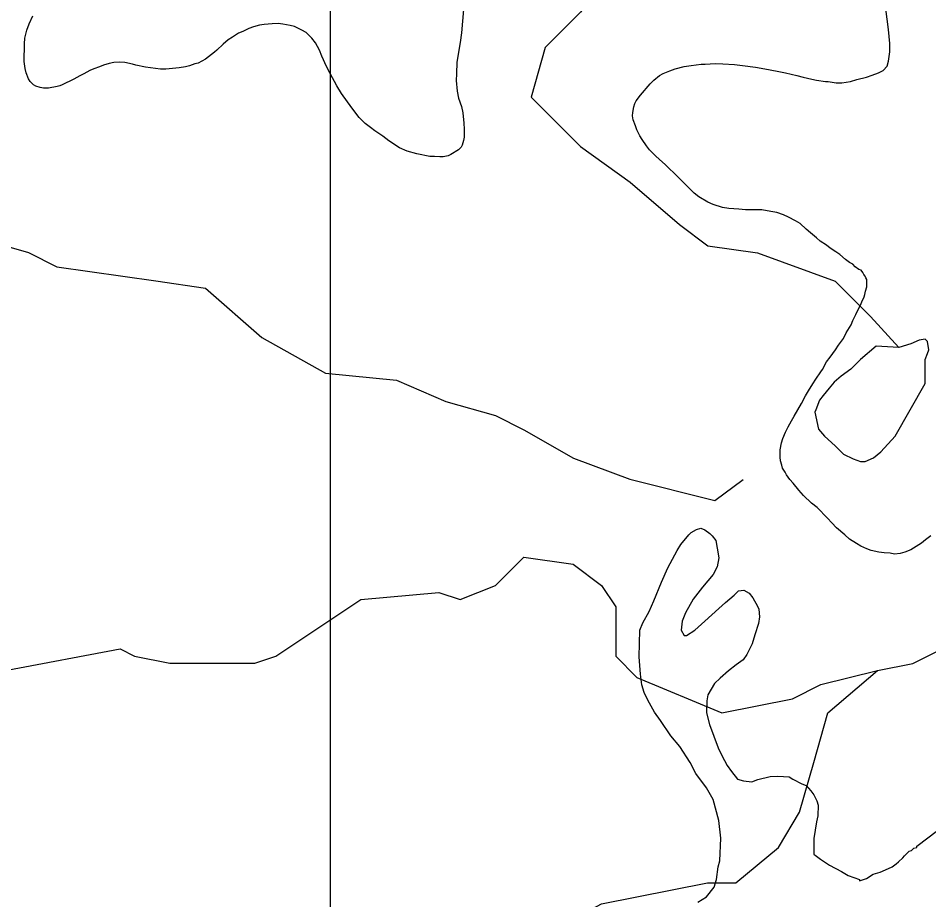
# Model space of a CAD drawing. Extents: x 3245246 to 3283090, y 806824 to 832173.
# Drawn here: x 3275107 to 3276540, y 826033 to 827420 of the extents above; entities that cross this region are included whole.
import ezdxf

# ---------------------------------------------------------------- set-up
doc = ezdxf.new("R2010")
doc.units = 0
for name, color, linetype in [('V-GRID-MAJR', 7, 'Continuous'), ('V-SITE-VEGE', 7, 'Continuous'), ('V-TOPO-SHOR', 7, 'Continuous')]:
    doc.layers.add(name, color=color, linetype=linetype)

msp = doc.modelspace()

# ---------------------------------------------------------------- linework, layer by layer
at = {"layer": 'V-GRID-MAJR'}
msp.add_spline([(3275596.6, 812201.9), (3275597.5, 818262.2), (3275598.4, 824324.4), (3275599.2, 830386.7), (3275599.2, 830388.6)], degree=3, dxfattribs=at)
at = {"layer": 'V-SITE-VEGE'}
for p, q in [((3275807.9, 827433.7), (3275804.7, 827397.1)), ((3276476.6, 827402.3), (3276472.8, 827434.6)), ((3275124.5, 827410.9), (3275130.6, 827423.8)), ((3275117.7, 827388.4), (3275121.1, 827401.3)), ((3275121.1, 827401.3), (3275124.5, 827410.9)), ((3275470, 827404), (3275460.8, 827399.2)), ((3275477.6, 827406.5), (3275470, 827404)), ((3275486.8, 827409.1), (3275477.6, 827406.5)), ((3275494.3, 827410.1), (3275486.8, 827409.1)), ((3275507.2, 827411), (3275494.3, 827410.1)), ((3275516.4, 827411.4), (3275507.2, 827411)), ((3275523.9, 827410.7), (3275516.4, 827411.4)), ((3275535.2, 827408.4), (3275523.9, 827410.7)), ((3275542.2, 827406.7), (3275535.2, 827408.4)), ((3275553.4, 827401.2), (3275542.2, 827406.7)), ((3275560.3, 827397.3), (3275553.4, 827401.2)), ((3276479, 827380.2), (3276476.6, 827402.3)), ((3275117.1, 827379.8), (3275117.7, 827388.4)), ((3275444.5, 827390.3), (3275437.5, 827386.1)), ((3275453.8, 827396.6), (3275444.5, 827390.3)), ((3275460.8, 827399.2), (3275453.8, 827396.6)), ((3275569.4, 827388.6), (3275560.3, 827397.3)), ((3275575.2, 827381), (3275569.4, 827388.6)), ((3275804.7, 827397.1), (3275802.9, 827381.5)), ((3275116.7, 827351.8), (3275117.1, 827379.8)), ((3275429.8, 827379.2), (3275420, 827369.7)), ((3275437.5, 827386.1), (3275429.8, 827379.2)), ((3275581.5, 827369.6), (3275575.2, 827381)), ((3275802.9, 827381.5), (3275797.6, 827350.9)), ((3276478.8, 827367.3), (3276479, 827380.2)), ((3275406.9, 827359.1), (3275402, 827355.4)), ((3275416.2, 827366.5), (3275406.9, 827359.1)), ((3275420, 827369.7), (3275416.2, 827366.5)), ((3275585.1, 827360.4), (3275581.5, 827369.6)), ((3275592.4, 827344.1), (3275585.1, 827360.4)), ((3276477, 827352.2), (3276478.8, 827367.3)), ((3275118.1, 827341), (3275116.7, 827351.8)), ((3275241.5, 827346.3), (3275235.5, 827343.2)), ((3275250.7, 827348.9), (3275241.5, 827346.3)), ((3275257.7, 827350.4), (3275250.7, 827348.9)), ((3275267.4, 827350.8), (3275257.7, 827350.4)), ((3275274.9, 827350.2), (3275267.4, 827350.8)), ((3275287.3, 827347.8), (3275274.9, 827350.2)), ((3275292.6, 827346.1), (3275287.3, 827347.8)), ((3275307.7, 827342.7), (3275292.6, 827346.1)), ((3275370.6, 827343.4), (3275360.4, 827342)), ((3275377.1, 827345), (3275370.6, 827343.4)), ((3275385.2, 827348.1), (3275377.1, 827345)), ((3275390.6, 827349.1), (3275385.2, 827348.1)), ((3275402, 827355.4), (3275390.6, 827349.1)), ((3275598.2, 827332.7), (3275592.4, 827344.1)), ((3275797.6, 827350.9), (3275796.8, 827332.6)), ((3276140.9, 827340.2), (3276155.5, 827343.8)), ((3276155.5, 827343.8), (3276166.3, 827345.8)), ((3276166.3, 827345.8), (3276181.9, 827347.7)), ((3276181.9, 827347.7), (3276188.4, 827347.6)), ((3276188.4, 827347.6), (3276204, 827348.5)), ((3276204, 827348.5), (3276216.4, 827348.3)), ((3276216.4, 827348.3), (3276234.7, 827347)), ((3276234.7, 827347), (3276247.1, 827345.7)), ((3276247.1, 827345.7), (3276267.5, 827342.8)), ((3276468.2, 827337.8), (3276474.8, 827344.7)), ((3276474.8, 827344.7), (3276477, 827352.2)), ((3275119.7, 827334), (3275118.1, 827341)), ((3275123.3, 827324.8), (3275119.7, 827334)), ((3275210.6, 827332.2), (3275204.1, 827329.1)), ((3275219.8, 827337.5), (3275210.6, 827332.2)), ((3275226.3, 827340.1), (3275219.8, 827337.5)), ((3275235.5, 827343.2), (3275226.3, 827340.1)), ((3275331.3, 827339.7), (3275307.7, 827342.7)), ((3275339.4, 827339.6), (3275331.3, 827339.7)), ((3275360.4, 827342), (3275339.4, 827339.6)), ((3275608.7, 827313.7), (3275598.2, 827332.7)), ((3275796.8, 827332.6), (3275796.7, 827321.9)), ((3276107.8, 827322.4), (3276116.6, 827329.8)), ((3276116.6, 827329.8), (3276122.5, 827332.9)), ((3276122.5, 827332.9), (3276132.8, 827337.1)), ((3276132.8, 827337.1), (3276140.9, 827340.2)), ((3276267.5, 827342.8), (3276282, 827340.4)), ((3276282, 827340.4), (3276301.8, 827336.4)), ((3276301.8, 827336.4), (3276314.7, 827334)), ((3276314.7, 827334), (3276332.4, 827330)), ((3276332.4, 827330), (3276342.6, 827327.2)), ((3276442.2, 827327.4), (3276450.9, 827330.5)), ((3276450.9, 827330.5), (3276461.1, 827334.1)), ((3276461.1, 827334.1), (3276468.2, 827337.8)), ((3275125.9, 827320.5), (3275123.3, 827324.8)), ((3275131.2, 827315), (3275125.9, 827320.5)), ((3275135, 827312.8), (3275131.2, 827315)), ((3275176.5, 827314.9), (3275172.7, 827313.4)), ((3275194.9, 827323.8), (3275176.5, 827314.9)), ((3275204.1, 827329.1), (3275194.9, 827323.8)), ((3275796.7, 827321.9), (3275798.1, 827305.2)), ((3276086.5, 827299), (3276101.8, 827316.5)), ((3276101.8, 827316.5), (3276107.8, 827322.4)), ((3276342.6, 827327.2), (3276356, 827324.3)), ((3276356, 827324.3), (3276363.5, 827322.6)), ((3276363.5, 827322.6), (3276377.5, 827320.2)), ((3276377.5, 827320.2), (3276381.8, 827320.2)), ((3276381.8, 827320.2), (3276394.7, 827318.4)), ((3276394.7, 827318.4), (3276403.3, 827318.3)), ((3276403.3, 827318.3), (3276416.8, 827320.2)), ((3276416.8, 827320.2), (3276427.1, 827323.3)), ((3276427.1, 827323.3), (3276442.2, 827327.4)), ((3275142, 827311.1), (3275135, 827312.8)), ((3275147.3, 827309.9), (3275142, 827311.1)), ((3275154.9, 827309.8), (3275147.3, 827309.9)), ((3275168.9, 827312.3), (3275154.9, 827309.8)), ((3275172.7, 827313.4), (3275168.9, 827312.3)), ((3275616.1, 827301.3), (3275608.7, 827313.7)), ((3275632.4, 827279), (3275616.1, 827301.3)), ((3275798.1, 827305.2), (3275800.1, 827294.4)), ((3275800.1, 827294.4), (3275804.7, 827280.9)), ((3276077.7, 827285.7), (3276079.9, 827289.9)), ((3276079.9, 827289.9), (3276086.5, 827299)), ((3275644.1, 827263.7), (3275632.4, 827279)), ((3275804.7, 827280.9), (3275806.8, 827271.1)), ((3276074.3, 827271.7), (3276076, 827280.3)), ((3276076, 827280.3), (3276077.7, 827285.7)), ((3275653.1, 827254.4), (3275644.1, 827263.7)), ((3275806.8, 827271.1), (3275808.7, 827255)), ((3276074.2, 827266.3), (3276074.3, 827271.7)), ((3276075.2, 827259.9), (3276074.2, 827266.3)), ((3276078.9, 827250.7), (3276075.2, 827259.9)), ((3275661.6, 827247.9), (3275653.1, 827254.4)), ((3275668.6, 827242.9), (3275661.6, 827247.9)), ((3275808.7, 827255), (3275809.1, 827245.3)), ((3275809.1, 827245.3), (3275808.9, 827232.9)), ((3276080.9, 827244.2), (3276078.9, 827250.7)), ((3276085.6, 827234.9), (3276080.9, 827244.2)), ((3275681.3, 827234.1), (3275668.6, 827242.9)), ((3275690.4, 827227), (3275681.3, 827234.1)), ((3275808.9, 827232.9), (3275808.3, 827227.5)), ((3276089.3, 827229), (3276085.6, 827234.9)), ((3276096.2, 827219.2), (3276089.3, 827229)), ((3275707.5, 827216), (3275690.4, 827227)), ((3275719.2, 827211), (3275707.5, 827216)), ((3275804.4, 827216.8), (3275800, 827212.6)), ((3275806, 827220), (3275804.4, 827216.8)), ((3275808.3, 827227.5), (3275806, 827220)), ((3276100.9, 827212.7), (3276096.2, 827219.2)), ((3275734.8, 827206.5), (3275719.2, 827211)), ((3275755.2, 827202.4), (3275734.8, 827206.5)), ((3275762.2, 827202.3), (3275755.2, 827202.4)), ((3275770.8, 827201.7), (3275762.2, 827202.3)), ((3275776.2, 827201.6), (3275770.8, 827201.7)), ((3275783.7, 827203.6), (3275776.2, 827201.6)), ((3275788.1, 827205.7), (3275783.7, 827203.6)), ((3275800, 827212.6), (3275788.1, 827205.7)), ((3276110, 827203.4), (3276100.9, 827212.7)), ((3276116.3, 827197.9), (3276110, 827203.4)), ((3276125.4, 827189.7), (3276116.3, 827197.9)), ((3276131.2, 827184.2), (3276125.4, 827189.7)), ((3276140.2, 827175.5), (3276131.2, 827184.2)), ((3276153, 827162.4), (3276140.2, 827175.5)), ((3276159.9, 827155.9), (3276153, 827162.4)), ((3276171, 827144.9), (3276159.9, 827155.9)), ((3276178.5, 827138.9), (3276171, 827144.9)), ((3276192.4, 827130.6), (3276178.5, 827138.9)), ((3276200.9, 827126.8), (3276192.4, 827130.6)), ((3276215.4, 827122.2), (3276200.9, 827126.8)), ((3276225.6, 827120.5), (3276215.4, 827122.2)), ((3276241.2, 827119.7), (3276225.6, 827120.5)), ((3276252, 827118.5), (3276241.2, 827119.7)), ((3276277.3, 827118.2), (3276252, 827118.5)), ((3276291.8, 827115.8), (3276277.3, 827118.2)), ((3276300.9, 827114.1), (3276291.8, 827115.8)), ((3276311.6, 827110.7), (3276300.9, 827114.1)), ((3276319.6, 827106.8), (3276311.6, 827110.7)), ((3276330.3, 827101.3), (3276319.6, 827106.8)), ((3276337.8, 827096.9), (3276330.3, 827101.3)), ((3276347.4, 827088.1), (3276337.8, 827096.9)), ((3276354.3, 827082.1), (3276347.4, 827088.1)), ((3276363.3, 827074.4), (3276354.3, 827082.1)), ((3276369.2, 827069), (3276363.3, 827074.4)), ((3276379.3, 827062.9), (3276369.2, 827069)), ((3276385.2, 827058), (3276379.3, 827062.9)), ((3276394.2, 827052.5), (3276385.2, 827058)), ((3276400.1, 827048.1), (3276394.2, 827052.5)), ((3276409.1, 827040.4), (3276400.1, 827048.1)), ((3276415.5, 827035.5), (3276409.1, 827040.4)), ((3276420.9, 827032.7), (3276415.5, 827035.5)), ((3276424.6, 827028.9), (3276420.9, 827032.7)), ((3276430.4, 827024.5), (3276424.6, 827028.9)), ((3276433.7, 827023.4), (3276430.4, 827024.5)), ((3276436.3, 827019.6), (3276433.7, 827023.4)), ((3276437.9, 827016.9), (3276436.3, 827019.6)), ((3276440, 827014.1), (3276437.9, 827016.9)), ((3276441, 827011.4), (3276440, 827014.1)), ((3276442.6, 827008.7), (3276441, 827011.4)), ((3276442.5, 826997.4), (3276442.6, 827008.7)), ((3276439.6, 826985.1), (3276440.7, 826990.4)), ((3276440.7, 826990.4), (3276442.5, 826997.4)), ((3276432.9, 826968.5), (3276435.1, 826973.8)), ((3276435.1, 826973.8), (3276438.5, 826981.3)), ((3276438.5, 826981.3), (3276439.6, 826985.1)), ((3276425.7, 826953.5), (3276427.9, 826959.4)), ((3276427.9, 826959.4), (3276432.9, 826968.5)), ((3276417.9, 826937.5), (3276420.7, 826944.4)), ((3276420.7, 826944.4), (3276425.7, 826953.5)), ((3276410.2, 826924.7), (3276417.9, 826937.5)), ((3276398.1, 826905.4), (3276406.3, 826916.1)), ((3276406.3, 826916.1), (3276410.2, 826924.7)), ((3276393.7, 826898), (3276398.1, 826905.4)), ((3276379.4, 826879.3), (3276384.9, 826886.8)), ((3276384.9, 826886.8), (3276393.7, 826898)), ((3276372.8, 826867), (3276379.4, 826879.3)), ((3276362.4, 826852.1), (3276370.6, 826863.3)), ((3276370.6, 826863.3), (3276372.8, 826867)), ((3276350.8, 826833.4), (3276358, 826844.6)), ((3276358, 826844.6), (3276362.4, 826852.1)), ((3276346.4, 826826), (3276350.8, 826833.4)), ((3276328.2, 826793.9), (3276339.8, 826813.7)), ((3276339.8, 826813.7), (3276346.4, 826826)), ((3276318.8, 826776.8), (3276324.3, 826786.4)), ((3276324.3, 826786.4), (3276328.2, 826793.9)), ((3276314.9, 826768.8), (3276318.8, 826776.8)), ((3276308.7, 826751.7), (3276310.5, 826758.6)), ((3276310.5, 826758.6), (3276314.9, 826768.8)), ((3276306.4, 826740.9), (3276308.7, 826751.7)), ((3276306.3, 826729.1), (3276306.4, 826740.9)), ((3276306.7, 826723.7), (3276306.3, 826729.1)), ((3276308.8, 826716.7), (3276306.7, 826723.7)), ((3276310.3, 826711.8), (3276308.8, 826716.7)), ((3276314, 826705.8), (3276310.3, 826711.8)), ((3276316.1, 826701.5), (3276314, 826705.8)), ((3276321.4, 826694.4), (3276316.1, 826701.5)), ((3276326.7, 826688.4), (3276321.4, 826694.4)), ((3276335.7, 826677.5), (3276326.7, 826688.4)), ((3276343.1, 826668.8), (3276335.7, 826677.5)), ((3276355.9, 826656.8), (3276343.1, 826668.8)), ((3276364.4, 826650.2), (3276355.9, 826656.8)), ((3276380.8, 826633.3), (3276364.4, 826650.2)), ((3276387.7, 826625.7), (3276380.8, 826633.3)), ((3276166.1, 826610.7), (3276174.5, 826615.4)), ((3276174.5, 826615.4), (3276181.7, 826617.6)), ((3276181.7, 826617.6), (3276187.6, 826615.2)), ((3276187.6, 826615.2), (3276195.8, 826609.1)), ((3276395.2, 826618), (3276387.7, 826625.7)), ((3276407.9, 826607.1), (3276395.2, 826618)), ((3276150.3, 826591.9), (3276162.5, 826607.2)), ((3276162.5, 826607.2), (3276166.1, 826610.7)), ((3276195.8, 826609.1), (3276199.4, 826605.5)), ((3276199.4, 826605.5), (3276205.2, 826598.3)), ((3276415.4, 826600), (3276407.9, 826607.1)), ((3276426.6, 826593.4), (3276415.4, 826600)), ((3276534.9, 826599.4), (3276528.9, 826594.1)), ((3276543.6, 826605.7), (3276534.9, 826599.4)), ((3276144.2, 826582.4), (3276150.3, 826591.9)), ((3276205.2, 826598.3), (3276207.4, 826586.3)), ((3276207.4, 826586.3), (3276209.6, 826570.8)), ((3276433.5, 826589.5), (3276426.6, 826593.4)), ((3276442.6, 826585.1), (3276433.5, 826589.5)), ((3276449.6, 826582.3), (3276442.6, 826585.1)), ((3276528.9, 826594.1), (3276512, 826583.6)), ((3276129.6, 826555.2), (3276144.2, 826582.4)), ((3276209.6, 826570.8), (3276207, 826556.5)), ((3276461.4, 826580), (3276449.6, 826582.3)), ((3276470, 826578.8), (3276461.4, 826580)), ((3276479.7, 826578.1), (3276470, 826578.8)), ((3276486.1, 826576.9), (3276479.7, 826578.1)), ((3276495.3, 826577.9), (3276486.1, 826576.9)), ((3276502.8, 826579.9), (3276495.3, 826577.9)), ((3276512, 826583.6), (3276502.8, 826579.9)), ((3276207, 826556.5), (3276200.9, 826544.7)), ((3276119.7, 826532.7), (3276129.6, 826555.2)), ((3276200.9, 826544.7), (3276183.9, 826524.7)), ((3276107.4, 826503.1), (3276119.7, 826532.7)), ((3276183.9, 826524.7), (3276169.4, 826505.8)), ((3276233.8, 826512.1), (3276241, 826519.1)), ((3276241, 826519.1), (3276249.4, 826520.2)), ((3276249.4, 826520.2), (3276257.7, 826515.3)), ((3276257.7, 826515.3), (3276263.5, 826508.1)), ((3276100, 826486.6), (3276107.4, 826503.1)), ((3276169.4, 826505.8), (3276157.2, 826484.6)), ((3276209.7, 826491), (3276220.5, 826500.4)), ((3276220.5, 826500.4), (3276233.8, 826512.1)), ((3276263.5, 826508.1), (3276270.5, 826494.9)), ((3276090.2, 826468.8), (3276100, 826486.6)), ((3276157.2, 826484.6), (3276152.2, 826471.5)), ((3276188, 826471), (3276209.7, 826491)), ((3276270.5, 826494.9), (3276272.8, 826490.1)), ((3276272.8, 826490.1), (3276273.8, 826478.2)), ((3276152.2, 826471.5), (3276150.8, 826457.3)), ((3276172.3, 826457), (3276188, 826471)), ((3276273.8, 826478.2), (3276272.5, 826467.5)), ((3276084.7, 826415.3), (3276085.3, 826457)), ((3276085.3, 826457), (3276090.2, 826468.8)), ((3276150.8, 826457.3), (3276155.5, 826448.9)), ((3276159.1, 826448.8), (3276172.3, 826457)), ((3276272.5, 826467.5), (3276266.3, 826449.7)), ((3276155.5, 826448.9), (3276159.1, 826448.8)), ((3276266.3, 826449.7), (3276262.5, 826435.5)), ((3276262.5, 826435.5), (3276253.9, 826418.9)), ((3276086.7, 826387.9), (3276084.7, 826415.3)), ((3276253.9, 826418.9), (3276247.9, 826410.6)), ((3276237, 826402.5), (3276225, 826393.1)), ((3276247.9, 826410.6), (3276237, 826402.5)), ((3276088.9, 826371.2), (3276086.7, 826387.9)), ((3276225, 826393.1), (3276211.7, 826381.4)), ((3276092.3, 826359.2), (3276088.9, 826371.2)), ((3276203.3, 826373.1), (3276192.3, 826355.4)), ((3276211.7, 826381.4), (3276203.3, 826373.1)), ((3276098.1, 826347.2), (3276092.3, 826359.2)), ((3276192.3, 826355.4), (3276191, 826345.9)), ((3276108.5, 826328), (3276098.1, 826347.2)), ((3276191, 826345.9), (3276190.7, 826326.9)), ((3276117.9, 826314.8), (3276108.5, 826328)), ((3276190.7, 826326.9), (3276195.2, 826308.9)), ((3276134.2, 826290.7), (3276117.9, 826314.8)), ((3276195.2, 826308.9), (3276209, 826271.8)), ((3276148.3, 826273.8), (3276134.2, 826290.7)), ((3276164.6, 826248.6), (3276148.3, 826273.8)), ((3276209, 826271.8), (3276214.8, 826259.8)), ((3276214.8, 826259.8), (3276222.9, 826244.2)), ((3276173.9, 826231.8), (3276164.6, 826248.6)), ((3276222.9, 826244.2), (3276229.9, 826234.6)), ((3276190.2, 826208.9), (3276173.9, 826231.8)), ((3276229.9, 826234.6), (3276239.3, 826222.6)), ((3276271.4, 826222.1), (3276290.6, 826226.6)), ((3276290.6, 826226.6), (3276302.5, 826227.6)), ((3276302.5, 826227.6), (3276320.3, 826226.2)), ((3276320.3, 826226.2), (3276326.2, 826222.5)), ((3276239.3, 826222.6), (3276248.8, 826220)), ((3276248.8, 826220), (3276261.9, 826218.7)), ((3276261.9, 826218.7), (3276271.4, 826222.1)), ((3276326.2, 826222.5), (3276340.4, 826215.2)), ((3276340.4, 826215.2), (3276347.5, 826212.7)), ((3276347.5, 826212.7), (3276354.6, 826204.3)), ((3276200.7, 826190.9), (3276190.2, 826208.9)), ((3276354.6, 826204.3), (3276359.3, 826198.2)), ((3276359.3, 826198.2), (3276363.9, 826188.7)), ((3276209.8, 826157.4), (3276200.7, 826190.9)), ((3276363.9, 826188.7), (3276366.2, 826181.5)), ((3276366.2, 826181.5), (3276365.9, 826164.8)), ((3276213, 826130), (3276209.8, 826157.4)), ((3276363.4, 826155.3), (3276359.5, 826129.2)), ((3276365.9, 826164.8), (3276363.4, 826155.3)), ((3276521.3, 826117.4), (3276553.8, 826141.9)), ((3276211.3, 826094.3), (3276213, 826130)), ((3276359.5, 826129.2), (3276359.1, 826104.1)), ((3276512.9, 826110.3), (3276516.5, 826113.9)), ((3276516.5, 826113.9), (3276521.3, 826115)), ((3276521.3, 826115), (3276521.3, 826117.4)), ((3276359.1, 826104.1), (3276361.5, 826102.9)), ((3276361.5, 826102.9), (3276369.7, 826096.8)), ((3276369.7, 826096.8), (3276383.9, 826087.1)), ((3276492.4, 826092.8), (3276499.6, 826098.6)), ((3276499.6, 826098.6), (3276502, 826102.1)), ((3276502, 826102.1), (3276509.3, 826109.2)), ((3276509.3, 826109.2), (3276512.9, 826110.3)), ((3276206.1, 826064.6), (3276208.8, 826084.8)), ((3276208.8, 826084.8), (3276211.3, 826094.3)), ((3276383.9, 826087.1), (3276402.8, 826077.3)), ((3276476.8, 826082.2), (3276482.7, 826084.5)), ((3276482.7, 826084.5), (3276488.8, 826089.2)), ((3276488.8, 826089.2), (3276492.4, 826092.8)), ((3276402.8, 826077.3), (3276413.5, 826071.2)), ((3276413.5, 826071.2), (3276431.2, 826065)), ((3276442, 826066.1), (3276452.8, 826073.1)), ((3276452.8, 826073.1), (3276463.6, 826076.5)), ((3276463.6, 826076.5), (3276476.8, 826082.2)), ((3276202.4, 826052.7), (3276206.1, 826064.6)), ((3276431.2, 826062.6), (3276442, 826066.1)), ((3276431.2, 826065), (3276431.2, 826062.6)), ((3276190.2, 826037.4), (3276202.4, 826052.7)), ((3276177, 826029.3), (3276190.2, 826037.4))]:
    msp.add_line(p, q, dxfattribs=at)
at = {"layer": 'V-TOPO-SHOR'}
for points in [[(3276359.9, 827652.1), (3276270.8, 827629.9), (3276126, 827563.1), (3276036.9, 827485.2), (3275992.3, 827429.5), (3275936.6, 827373.9), (3275914.3, 827295.9), (3275992.2, 827217.9), (3276070.2, 827162.2), (3276148.1, 827095.3), (3276192.6, 827061.9), (3276270.6, 827050.7), (3276393.1, 827006.1), (3276448.7, 826950.4), (3276493, 826902)], [(3274522.2, 827296.5), (3274722.6, 827240.7), (3274800.6, 827196.2), (3274856.2, 827151.6), (3274967.6, 827095.9), (3275123.5, 827051.2), (3275168, 827029), (3275323.9, 827006.6), (3275401.9, 826995.4), (3275490.9, 826917.4), (3275591.1, 826861.7), (3275702.5, 826850.5), (3275780.4, 826817.1), (3275858.4, 826794.8), (3275902.9, 826772.5), (3275980.9, 826727.9), (3276070, 826694.5), (3276203.6, 826661), (3276248.1, 826694.4)], [(3276487.3, 826762.3), (3276534.6, 826845.3), (3276534.6, 826858.5), (3276534.6, 826883.1), (3276538.4, 826892.5), (3276540.2, 826898.2), (3276538.4, 826911.4), (3276534.6, 826915.2), (3276525.1, 826913.3), (3276511.9, 826907.6), (3276493, 826902), (3276457.2, 826903.9), (3276432.6, 826883.1), (3276417.5, 826868), (3276402.4, 826856.7), (3276391.1, 826847.3), (3276383.5, 826837.8), (3276374.1, 826826.5), (3276368.4, 826819), (3276362.7, 826803.9), (3276360.8, 826800.1), (3276366.5, 826773.6), (3276375.9, 826762.3), (3276392.9, 826747.2), (3276406.1, 826734), (3276421.2, 826726.4), (3276432.6, 826722.6), (3276440.1, 826722.6), (3276453.3, 826728.3), (3276464.7, 826737.7), (3276487.3, 826762.3)], [(3275089.8, 826394.2), (3275268, 826427.5), (3275290.3, 826416.4), (3275345.9, 826405.2), (3275479.6, 826405.2), (3275513, 826416.3), (3275646.7, 826505.3), (3275769.2, 826516.4), (3275802.6, 826505.2), (3275858.3, 826527.5), (3275902.8, 826572), (3275980.8, 826560.9), (3276025.3, 826527.4), (3276047.6, 826494), (3276047.6, 826449.5), (3276047.6, 826416), (3276081, 826382.6), (3276214.6, 826326.9), (3276325.9, 826349.1), (3276370.5, 826371.4), (3276459.6, 826393.6)], [(3275501.6, 825725.8), (3275613, 825870.5), (3275702.1, 825915), (3275880.3, 825948.4), (3276025.1, 826026.3), (3276136.5, 826048.5), (3276192.2, 826059.6), (3276236.7, 826059.6), (3276303.6, 826115.2), (3276337, 826170.9), (3276359.3, 826248.9), (3276381.6, 826326.8), (3276459.6, 826393.6), (3276515.3, 826404.7), (3276582.1, 826438.1), (3276637.8, 826482.6), (3276793.8, 826493.7), (3276827.2, 826482.5), (3276838.3, 826482.5)]]:
    msp.add_lwpolyline(points, dxfattribs=at)

doc.saveas('drawing.dxf')
